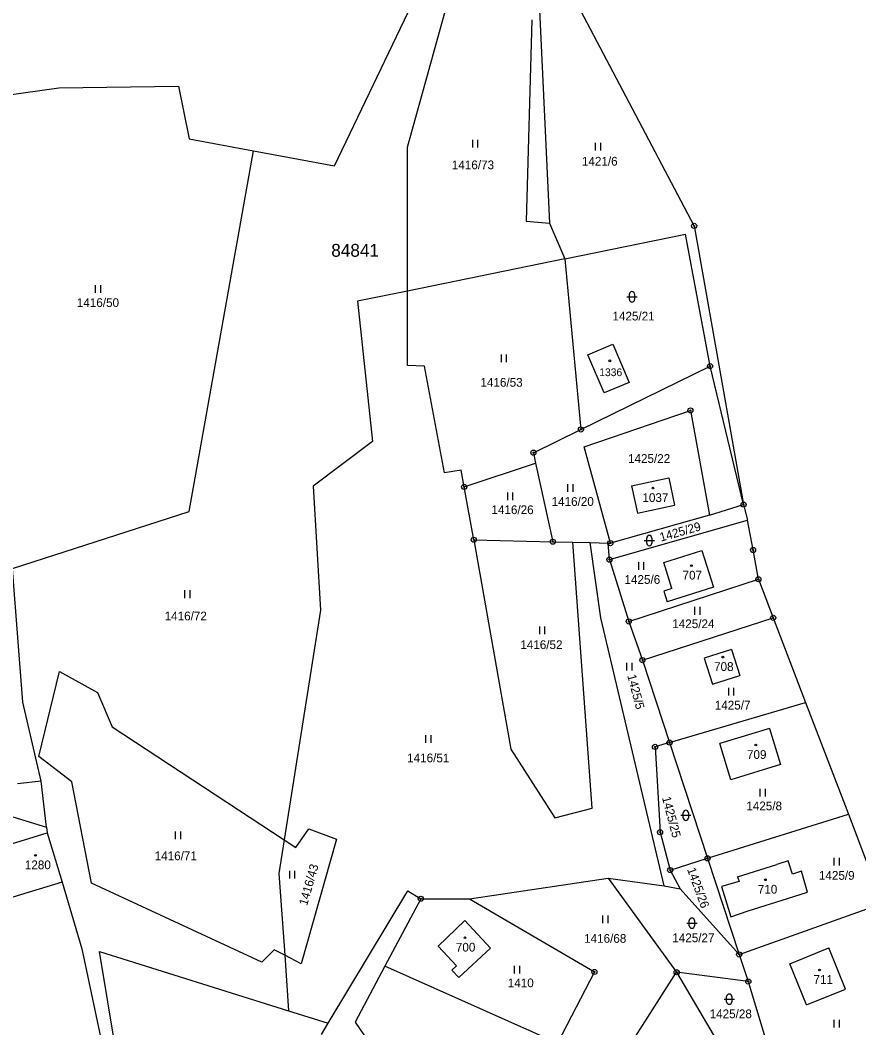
# Model space of a CAD drawing. Extents: x -439246 to -433691, y -1130252 to -1121148.
# Drawn here: x -437823.2 to -437659.9, y -1123042.8 to -1122846.8 of the extents above; entities that cross this region are included whole.
import ezdxf

# ---------------------------------------------------------------- set-up
doc = ezdxf.new("R2010")
doc.units = 0
for name, color, linetype in [('Vrstva 1', 7, 'Continuous'), ('Vrstva 18', 7, 'Continuous'), ('Vrstva 19', 7, 'Continuous'), ('Vrstva 24', 7, 'Continuous'), ('Vrstva 25', 7, 'Continuous'), ('Vrstva 3', 7, 'Continuous'), ('Vrstva 37', 7, 'Continuous'), ('Vrstva 53', 7, 'Continuous'), ('Vrstva 6', 7, 'Continuous')]:
    doc.layers.add(name, color=color, linetype=linetype)

msp = doc.modelspace()

# ---------------------------------------------------------------- linework, layer by layer
at = {"layer": 'Vrstva 1'}
for p, q in [((-437717.15, -1122893.27), (-437747.78, -1122899.53)), ((-437747.78, -1122899.53), (-437757.55, -1122901.52)), ((-437757.55, -1122901.52), (-437754.59, -1122928.77)), ((-437712.67, -1122911.91), (-437707.82, -1122909.85)), ((-437707.82, -1122909.85), (-437704.67, -1122917.28)), ((-437709.52, -1122919.31), (-437712.67, -1122911.91)), ((-437704.67, -1122917.28), (-437709.52, -1122919.31)), ((-437754.59, -1122928.77), (-437766.16, -1122937.49)), ((-437766.16, -1122937.49), (-437764.75, -1122961.59)), ((-437764.75, -1122961.59), (-437771.8, -1123006.29)), ((-437771.8, -1123006.29), (-437772.83, -1123012.8)), ((-437673.68, -1123010.33), (-437675.92, -1123011.05)), ((-437672.83, -1123012.94), (-437673.68, -1123010.33)), ((-437772.83, -1123012.8), (-437771.7, -1123028.73)), ((-437683.55, -1123013.46), (-437683.26, -1123014.37)), ((-437671.12, -1123012.39), (-437672.83, -1123012.94)), ((-437669.96, -1123016.44), (-437671.12, -1123012.39)), ((-437735.73, -1123017.74), (-437708.72, -1123013.74)), ((-437708.72, -1123013.74), (-437695.41, -1123032.02)), ((-437708.72, -1123013.74), (-437697.85, -1123015.2)), ((-437683.26, -1123014.37), (-437686.68, -1123015.38)), ((-437686.68, -1123015.38), (-437684.83, -1123021.23)), ((-437673.83, -1123017.68), (-437669.96, -1123016.44)), ((-437745.22, -1123017.73), (-437735.73, -1123017.74)), ((-437735.73, -1123017.74), (-437711.42, -1123031.97)), ((-437684.83, -1123021.23), (-437681.46, -1123020.09)), ((-437771.7, -1123028.73), (-437770.93, -1123039.54))]:
    msp.add_line(p, q, dxfattribs=at)
for points in [[(-437692.01, -1122886.84), (-437722.85, -1122828.25)], [(-437722.85, -1122828.25), (-437720.15, -1122886.29)], [(-437720.15, -1122886.29), (-437717.15, -1122893.27)], [(-437692.01, -1122886.84), (-437682.38, -1122941.06)], [(-437717.15, -1122893.27), (-437693.7, -1122888.48)], [(-437688.9, -1122914.13), (-437693.7, -1122888.48)], [(-437717.15, -1122893.27), (-437714.04, -1122926.44)], [(-437714.04, -1122926.44), (-437688.9, -1122914.13)], [(-437682.38, -1122941.06), (-437688.9, -1122914.13)], [(-437713.42, -1122929.83), (-437692.73, -1122922.74)], [(-437692.73, -1122922.74), (-437689.03, -1122943.09)], [(-437723.29, -1122930.96), (-437714.04, -1122926.44)], [(-437723.29, -1122930.96), (-437722.85, -1122932.97)], [(-437708.31, -1122948.56), (-437713.42, -1122929.83)], [(-437736.76, -1122937.61), (-437722.85, -1122932.97)], [(-437722.85, -1122932.97), (-437719.49, -1122948.28)], [(-437704.19, -1122937.43), (-437696.93, -1122935.88)], [(-437696.93, -1122935.88), (-437695.8, -1122941.16)], [(-437734.91, -1122947.89), (-437736.76, -1122937.61)], [(-437704.19, -1122937.43), (-437703.05, -1122942.73)], [(-437703.05, -1122942.73), (-437695.8, -1122941.16)], [(-437689.03, -1122943.09), (-437682.38, -1122941.06)], [(-437682.38, -1122941.06), (-437681.62, -1122944.11)], [(-437689.03, -1122943.09), (-437708.31, -1122948.56)], [(-437708.5, -1122951.77), (-437681.62, -1122944.11)], [(-437680.53, -1122949.89), (-437681.62, -1122944.11)], [(-437734.91, -1122947.89), (-437719.49, -1122948.28)], [(-437719.49, -1122948.28), (-437715.64, -1122948.37)], [(-437715.64, -1122948.37), (-437712.25, -1122948.46)], [(-437710.19, -1122963.11), (-437712.25, -1122948.46)], [(-437712.25, -1122948.46), (-437708.76, -1122948.55)], [(-437708.5, -1122951.77), (-437708.76, -1122948.55)], [(-437708.76, -1122948.55), (-437708.31, -1122948.56)], [(-437697.93, -1122952.34), (-437690.48, -1122949.98)], [(-437690.48, -1122949.98), (-437688.23, -1122957.09)], [(-437679.49, -1122955.58), (-437680.53, -1122949.89)], [(-437708.5, -1122951.77), (-437704.74, -1122963.79)], [(-437696.33, -1122957.4), (-437697.93, -1122952.34)], [(-437704.74, -1122963.79), (-437679.49, -1122955.58)], [(-437679.49, -1122955.58), (-437676.61, -1122963.09)], [(-437696.33, -1122957.4), (-437697.91, -1122957.9)], [(-437697.91, -1122957.9), (-437697.26, -1122959.95)], [(-437688.23, -1122957.09), (-437697.26, -1122959.95)], [(-437697.85, -1123015.2), (-437710.19, -1122963.11)], [(-437704.74, -1122963.79), (-437702.07, -1122971.31)], [(-437702.07, -1122971.31), (-437676.61, -1122963.09)], [(-437676.61, -1122963.09), (-437670.31, -1122979.54)], [(-437684.71, -1122969.22), (-437690.04, -1122970.92)], [(-437684.71, -1122969.22), (-437683.1, -1122974.28)], [(-437702.07, -1122971.31), (-437696.79, -1122987.35)], [(-437690.04, -1122970.92), (-437688.44, -1122975.97)], [(-437688.44, -1122975.97), (-437683.1, -1122974.28)], [(-437696.79, -1122987.35), (-437670.31, -1122979.54)], [(-437670.31, -1122979.54), (-437661.97, -1123001.3)], [(-437677.33, -1122984.61), (-437686.99, -1122987.56)], [(-437677.33, -1122984.61), (-437675.19, -1122991.64)], [(-437696.79, -1122987.35), (-437699.62, -1122988.19)], [(-437699.62, -1122988.19), (-437698.63, -1123004.8)], [(-437696.79, -1122987.35), (-437689.38, -1123009.87)], [(-437684.85, -1122994.59), (-437686.99, -1122987.56)], [(-437675.19, -1122991.64), (-437684.85, -1122994.59)], [(-437689.38, -1123009.87), (-437661.97, -1123001.3)], [(-437661.97, -1123001.3), (-437658.51, -1123010.34)], [(-437827.49, -1123007.82), (-437817.92, -1123004.94)], [(-437817.92, -1123004.94), (-437815.03, -1123014.52)], [(-437698.63, -1123004.8), (-437696.66, -1123012.15)], [(-437696.66, -1123012.15), (-437689.38, -1123009.87)], [(-437689.38, -1123009.87), (-437683.23, -1123028.57)], [(-437683.55, -1123013.46), (-437675.92, -1123011.05)], [(-437696.66, -1123012.15), (-437694.74, -1123015.79)], [(-437815.03, -1123014.52), (-437824.61, -1123017.4)], [(-437697.85, -1123015.2), (-437694.74, -1123015.79)], [(-437763.23, -1123041.95), (-437747.76, -1123016.21)], [(-437747.76, -1123016.21), (-437745.22, -1123017.73)], [(-437694.74, -1123015.79), (-437683.23, -1123028.57)], [(-437745.22, -1123017.73), (-437752.19, -1123030.85)], [(-437683.23, -1123028.57), (-437653.79, -1123018.09)], [(-437681.46, -1123020.09), (-437673.83, -1123017.68)], [(-437741.82, -1123026.98), (-437736.65, -1123021.97)], [(-437736.65, -1123021.97), (-437731.65, -1123027.36)], [(-437738.29, -1123030.79), (-437741.82, -1123026.98)], [(-437731.65, -1123027.36), (-437737.81, -1123033.07)], [(-437673.38, -1123030.38), (-437665.79, -1123027.29)], [(-437662.53, -1123035.3), (-437665.79, -1123027.29)], [(-437683.23, -1123028.57), (-437681.46, -1123033.83)], [(-437752.19, -1123030.85), (-437757.98, -1123041.77)], [(-437718.61, -1123045.84), (-437752.19, -1123030.85)], [(-437739.17, -1123031.61), (-437738.29, -1123030.79)], [(-437670.12, -1123038.39), (-437673.38, -1123030.38)], [(-437737.81, -1123033.07), (-437739.17, -1123031.61)], [(-437711.42, -1123031.97), (-437718.61, -1123045.84)], [(-437707.62, -1123051.16), (-437695.41, -1123032.02)], [(-437695.41, -1123032.02), (-437679.69, -1123058.77)], [(-437681.46, -1123033.83), (-437695.41, -1123032.02)], [(-437681.46, -1123033.83), (-437674.72, -1123056.23)], [(-437670.12, -1123038.39), (-437662.53, -1123035.3)], [(-437764.53, -1123044.11), (-437763.23, -1123041.95)], [(-437757.98, -1123041.77), (-437749.09, -1123054.71)]]:
    msp.add_lwpolyline(points, dxfattribs=at)
at = {"layer": 'Vrstva 24'}
for centre, radius in [((-437692.01, -1122886.84), 0.5), ((-437692.01, -1122886.84), 0.1), ((-437688.9, -1122914.13), 0.5), ((-437688.9, -1122914.13), 0.1), ((-437692.73, -1122922.74), 0.5), ((-437692.73, -1122922.74), 0.1), ((-437714.04, -1122926.44), 0.5), ((-437714.04, -1122926.44), 0.1), ((-437723.29, -1122930.96), 0.5), ((-437723.29, -1122930.96), 0.1), ((-437736.76, -1122937.61), 0.5), ((-437736.76, -1122937.61), 0.1), ((-437682.38, -1122941.06), 0.5), ((-437682.38, -1122941.06), 0.1), ((-437734.91, -1122947.89), 0.5), ((-437734.91, -1122947.89), 0.1), ((-437719.49, -1122948.28), 0.5), ((-437719.49, -1122948.28), 0.1), ((-437708.31, -1122948.56), 0.5), ((-437708.31, -1122948.56), 0.1), ((-437680.53, -1122949.89), 0.5), ((-437680.53, -1122949.89), 0.1), ((-437708.5, -1122951.77), 0.5), ((-437708.5, -1122951.77), 0.1), ((-437679.49, -1122955.58), 0.5), ((-437679.49, -1122955.58), 0.1), ((-437676.61, -1122963.09), 0.5), ((-437704.74, -1122963.79), 0.5), ((-437704.74, -1122963.79), 0.1), ((-437676.61, -1122963.09), 0.1), ((-437702.07, -1122971.31), 0.5), ((-437702.07, -1122971.31), 0.1), ((-437699.62, -1122988.19), 0.5), ((-437699.62, -1122988.19), 0.1), ((-437696.79, -1122987.35), 0.5), ((-437696.79, -1122987.35), 0.1), ((-437698.63, -1123004.8), 0.5), ((-437698.63, -1123004.8), 0.1), ((-437689.38, -1123009.87), 0.5), ((-437689.38, -1123009.87), 0.1), ((-437696.66, -1123012.15), 0.5), ((-437696.66, -1123012.15), 0.1), ((-437745.22, -1123017.73), 0.5), ((-437745.22, -1123017.73), 0.1), ((-437683.23, -1123028.57), 0.5), ((-437683.23, -1123028.57), 0.1), ((-437711.42, -1123031.97), 0.5), ((-437711.42, -1123031.97), 0.1), ((-437695.41, -1123032.02), 0.5), ((-437695.41, -1123032.02), 0.1), ((-437681.46, -1123033.83), 0.5), ((-437681.46, -1123033.83), 0.1)]:
    msp.add_circle(centre, radius, dxfattribs=at)
at = {"layer": 'Vrstva 25'}
for p, q in [((-437735.1, -1122871.61), (-437735.1, -1122870.11)), ((-437734.1, -1122871.61), (-437734.1, -1122870.11)), ((-437711.18, -1122872.21), (-437711.18, -1122870.71)), ((-437710.18, -1122872.21), (-437710.18, -1122870.71)), ((-437808.5, -1122899.86), (-437808.5, -1122898.36)), ((-437807.5, -1122899.86), (-437807.5, -1122898.36)), ((-437705.1, -1122900.64), (-437703.1, -1122900.64)), ((-437704.6, -1122901.14), (-437704.6, -1122900.14)), ((-437703.6, -1122900.14), (-437703.6, -1122901.14)), ((-437729.52, -1122913.37), (-437729.52, -1122911.87)), ((-437728.52, -1122913.37), (-437728.52, -1122911.87)), ((-437716.56, -1122938.61), (-437716.56, -1122937.11)), ((-437715.56, -1122938.61), (-437715.56, -1122937.11)), ((-437728.28, -1122940.21), (-437728.28, -1122938.71)), ((-437727.28, -1122940.21), (-437727.28, -1122938.71)), ((-437701.74, -1122948.06), (-437699.74, -1122948.06)), ((-437701.24, -1122948.56), (-437701.24, -1122947.56)), ((-437700.24, -1122947.56), (-437700.24, -1122948.56)), ((-437702.8, -1122953.78), (-437702.8, -1122952.28)), ((-437701.8, -1122953.78), (-437701.8, -1122952.28)), ((-437791.13, -1122959.23), (-437791.13, -1122957.73)), ((-437790.13, -1122959.23), (-437790.13, -1122957.73)), ((-437691.86, -1122962.48), (-437691.86, -1122960.98)), ((-437690.86, -1122962.48), (-437690.86, -1122960.98)), ((-437722.06, -1122966.28), (-437722.06, -1122964.78)), ((-437721.06, -1122966.28), (-437721.06, -1122964.78)), ((-437705.09, -1122973.33), (-437705.09, -1122971.83)), ((-437704.09, -1122973.33), (-437704.09, -1122971.83)), ((-437685.26, -1122978.22), (-437685.26, -1122976.72)), ((-437684.26, -1122978.22), (-437684.26, -1122976.72)), ((-437744.21, -1122987.38), (-437744.21, -1122985.88)), ((-437743.21, -1122987.38), (-437743.21, -1122985.88)), ((-437679.13, -1122997.83), (-437679.13, -1122996.33)), ((-437678.13, -1122997.83), (-437678.13, -1122996.33)), ((-437694.62, -1123001.5), (-437692.62, -1123001.5)), ((-437694.12, -1123002), (-437694.12, -1123001)), ((-437693.12, -1123001), (-437693.12, -1123002)), ((-437792.94, -1123006.15), (-437792.94, -1123004.65)), ((-437791.94, -1123006.15), (-437791.94, -1123004.65)), ((-437664.74, -1123011.26), (-437664.74, -1123009.76)), ((-437663.74, -1123011.26), (-437663.74, -1123009.76)), ((-437770.73, -1123013.77), (-437770.73, -1123012.27)), ((-437769.73, -1123013.77), (-437769.73, -1123012.27)), ((-437709.75, -1123022.5), (-437709.75, -1123021)), ((-437708.75, -1123022.5), (-437708.75, -1123021)), ((-437693.44, -1123022.48), (-437691.44, -1123022.48)), ((-437692.94, -1123022.98), (-437692.94, -1123021.98)), ((-437691.94, -1123021.98), (-437691.94, -1123022.98)), ((-437726.95, -1123032.25), (-437726.95, -1123030.75)), ((-437725.95, -1123032.25), (-437725.95, -1123030.75)), ((-437685.68, -1123037.77), (-437685.68, -1123036.77)), ((-437684.68, -1123036.77), (-437684.68, -1123037.77)), ((-437686.18, -1123037.27), (-437684.18, -1123037.27)), ((-437664.72, -1123042.81), (-437664.72, -1123041.31)), ((-437663.72, -1123042.81), (-437663.72, -1123041.31))]:
    msp.add_line(p, q, dxfattribs=at)
for centre in [(-437708.43, -1122913.09), (-437700.01, -1122937.85), (-437692.54, -1122952.94), (-437686.4, -1122970.72), (-437680.01, -1122987.83), (-437820.22, -1123009.29), (-437678.14, -1123014.04), (-437736.61, -1123025.31), (-437667.59, -1123031.59)]:
    msp.add_circle(centre, 0.175, dxfattribs=at)
for centre, start, end in [((-437704.1, -1122900.14), 0, 180), ((-437704.1, -1122901.14), 180, 0), ((-437700.74, -1122947.56), 0, 180), ((-437700.74, -1122948.56), 180, 0), ((-437693.62, -1123001), 0, 180), ((-437693.62, -1123002), 180, 0), ((-437692.44, -1123021.98), 0, 180), ((-437692.44, -1123022.98), 180, 0), ((-437685.18, -1123036.77), 0, 180), ((-437685.18, -1123037.77), 180, 0)]:
    msp.add_arc(centre, 0.5, start, end, dxfattribs=at)
at = {"layer": 'Vrstva 3'}
for points in [[(-437712.67, -1122911.91), (-437707.82, -1122909.85)], [(-437707.82, -1122909.85), (-437704.67, -1122917.28)], [(-437709.52, -1122919.31), (-437712.67, -1122911.91)], [(-437704.67, -1122917.28), (-437709.52, -1122919.31)], [(-437704.19, -1122937.43), (-437696.93, -1122935.88)], [(-437696.93, -1122935.88), (-437695.8, -1122941.16)], [(-437704.19, -1122937.43), (-437703.05, -1122942.73)], [(-437703.05, -1122942.73), (-437695.8, -1122941.16)], [(-437697.93, -1122952.34), (-437690.48, -1122949.98)], [(-437690.48, -1122949.98), (-437688.23, -1122957.09)], [(-437696.33, -1122957.4), (-437697.93, -1122952.34)], [(-437696.33, -1122957.4), (-437697.91, -1122957.9)], [(-437697.91, -1122957.9), (-437697.26, -1122959.95)], [(-437688.23, -1122957.09), (-437697.26, -1122959.95)], [(-437684.71, -1122969.22), (-437690.04, -1122970.92)], [(-437684.71, -1122969.22), (-437683.1, -1122974.28)], [(-437690.04, -1122970.92), (-437688.44, -1122975.97)], [(-437688.44, -1122975.97), (-437683.1, -1122974.28)], [(-437677.33, -1122984.61), (-437686.99, -1122987.56)], [(-437677.33, -1122984.61), (-437675.19, -1122991.64)], [(-437684.85, -1122994.59), (-437686.99, -1122987.56)], [(-437675.19, -1122991.64), (-437684.85, -1122994.59)], [(-437827.49, -1123007.82), (-437817.92, -1123004.94)], [(-437817.92, -1123004.94), (-437815.03, -1123014.52)], [(-437683.55, -1123013.46), (-437675.92, -1123011.05)], [(-437673.68, -1123010.33), (-437675.92, -1123011.05)], [(-437672.83, -1123012.94), (-437673.68, -1123010.33)], [(-437683.55, -1123013.46), (-437683.26, -1123014.37)], [(-437671.12, -1123012.39), (-437672.83, -1123012.94)], [(-437669.96, -1123016.44), (-437671.12, -1123012.39)], [(-437815.03, -1123014.52), (-437824.61, -1123017.4)], [(-437683.26, -1123014.37), (-437686.68, -1123015.38)], [(-437686.68, -1123015.38), (-437684.83, -1123021.23)], [(-437673.83, -1123017.68), (-437669.96, -1123016.44)], [(-437681.46, -1123020.09), (-437673.83, -1123017.68)], [(-437684.83, -1123021.23), (-437681.46, -1123020.09)], [(-437741.82, -1123026.98), (-437736.65, -1123021.97)], [(-437736.65, -1123021.97), (-437731.65, -1123027.36)], [(-437738.29, -1123030.79), (-437741.82, -1123026.98)], [(-437731.65, -1123027.36), (-437737.81, -1123033.07)], [(-437673.38, -1123030.38), (-437665.79, -1123027.29)], [(-437662.53, -1123035.3), (-437665.79, -1123027.29)], [(-437739.17, -1123031.61), (-437738.29, -1123030.79)], [(-437670.12, -1123038.39), (-437673.38, -1123030.38)], [(-437737.81, -1123033.07), (-437739.17, -1123031.61)], [(-437670.12, -1123038.39), (-437662.53, -1123035.3)]]:
    msp.add_lwpolyline(points, dxfattribs=at)
at = {"layer": 'Vrstva 37'}
for centre in [(-437708.43, -1122913.09), (-437700.01, -1122937.85), (-437692.54, -1122952.94), (-437686.4, -1122970.72), (-437680.01, -1122987.83), (-437820.22, -1123009.29), (-437678.14, -1123014.04), (-437736.61, -1123025.31), (-437667.59, -1123031.59)]:
    msp.add_circle(centre, 0.175, dxfattribs=at)
at = {"layer": 'Vrstva 6'}
for p, q in [((-437747.78, -1122899.53), (-437747.79, -1122871.53)), ((-437747.77, -1122914.03), (-437747.78, -1122899.53)), ((-437805.26, -1122984.29), (-437771.8, -1123006.29)), ((-437771.8, -1123006.29), (-437769.53, -1123007.78)), ((-437807.75, -1123028.02), (-437770.93, -1123039.54)), ((-437771.7, -1123028.73), (-437773.76, -1123027.66)), ((-437768.5, -1123030.38), (-437771.7, -1123028.73)), ((-437770.93, -1123039.54), (-437763.23, -1123041.95))]:
    msp.add_line(p, q, dxfattribs=at)
for points in [[(-437747.79, -1122871.53), (-437737.69, -1122835.03)], [(-437762.03, -1122875.19), (-437746.9, -1122843.64)], [(-437723.57, -1122846.76), (-437724.68, -1122885.9)], [(-437833.33, -1122862.44), (-437815.66, -1122859.96)], [(-437815.66, -1122859.96), (-437792.38, -1122859.66)], [(-437792.38, -1122859.66), (-437790.32, -1122869.88)], [(-437790.32, -1122869.88), (-437777.76, -1122872.24)], [(-437790.32, -1122942.42), (-437777.76, -1122872.24)], [(-437777.76, -1122872.24), (-437762.03, -1122875.19)], [(-437724.68, -1122885.9), (-437720.15, -1122886.29)], [(-437744.46, -1122914.15), (-437747.77, -1122914.03)], [(-437740.61, -1122934.87), (-437744.46, -1122914.15)], [(-437737.34, -1122934.37), (-437740.61, -1122934.87)], [(-437736.76, -1122937.61), (-437737.34, -1122934.37)], [(-437824.7, -1122953.52), (-437790.32, -1122942.42)], [(-437734.91, -1122947.89), (-437727.68, -1122988.65)], [(-437711.87, -1123000.11), (-437715.64, -1122948.37)], [(-437822.66, -1122979.49), (-437824.7, -1122953.52)], [(-437819.58, -1122990.07), (-437815.55, -1122973.5)], [(-437815.55, -1122973.5), (-437808.14, -1122977.61)], [(-437808.14, -1122977.61), (-437805.26, -1122984.29)], [(-437819.1, -1122994.87), (-437822.66, -1122979.49)], [(-437813.13, -1122995), (-437819.58, -1122990.07)], [(-437727.68, -1122988.65), (-437719.14, -1123001.99)], [(-437819.1, -1122994.87), (-437823.73, -1122995.4)], [(-437818.05, -1123003.8), (-437819.1, -1122994.87)], [(-437809.33, -1123014.7), (-437813.13, -1122995)], [(-437827.24, -1123001.03), (-437818.05, -1123003.8)], [(-437719.14, -1123001.99), (-437711.87, -1123000.11)], [(-437818.05, -1123003.8), (-437817.92, -1123004.94)], [(-437769.53, -1123007.78), (-437766.99, -1123004.15)], [(-437766.99, -1123004.15), (-437761.61, -1123006.15)], [(-437761.61, -1123006.15), (-437768.5, -1123030.38)], [(-437815.03, -1123014.52), (-437811.16, -1123027.46)], [(-437776.16, -1123030.1), (-437809.33, -1123014.7)], [(-437811.16, -1123027.46), (-437806.82, -1123047.96)], [(-437802.81, -1123057.78), (-437807.75, -1123028.02)], [(-437773.76, -1123027.66), (-437776.16, -1123030.1)]]:
    msp.add_lwpolyline(points, dxfattribs=at)

# ---------------------------------------------------------------- texts
at = {"layer": 'Vrstva 18'}
for s, p in [('1416/73', (-437739.17, -1122875.83)), ('1421/6', (-437713.85, -1122875.12)), ('1416/50', (-437812.16, -1122902.62)), ('1425/21', (-437707.9, -1122905.24)), ('1416/53', (-437733.6, -1122918.13)), ('1425/22', (-437704.88, -1122932.95)), ('1416/26', (-437731.46, -1122942.91)), ('1416/20', (-437719.75, -1122941.31)), ('1425/6', (-437705.56, -1122956.48)), ('1416/72', (-437795.07, -1122963.58)), ('1425/24', (-437696.26, -1122965.09)), ('1416/52', (-437725.84, -1122969.16)), ('1425/7', (-437687.99, -1122980.92)), ('1416/51', (-437747.87, -1122991.19)), ('1425/8', (-437681.85, -1123000.53)), ('1416/71', (-437797.01, -1123010.23)), ('1425/9', (-437667.72, -1123014.04)), ('1416/68', (-437713.42, -1123026.3)), ('1425/27', (-437696.26, -1123026.18)), ('1410', (-437728.28, -1123034.95)), ('1425/28', (-437688.99, -1123040.97))]:
    msp.add_text(s, height=1.7, dxfattribs=at).set_placement(p)
for s, rotation, p in [('1425/29', 15.8295, (-437698.45, -1122948.27)), ('1425/5', 284.6699, (-437705.03, -1122974.31)), ('1425/25', 284.6699, (-437698.27, -1122998.06)), ('1416/43', 74.1264, (-437767.34, -1123019.18)), ('1425/26', 290.0144, (-437693.4, -1123012.02))]:
    msp.add_text(s, height=1.7, rotation=rotation, dxfattribs=at).set_placement(p)
at = {"layer": 'Vrstva 19'}
for s, height, p in [('1336', 1.5, (-437710.47, -1122916.07)), ('1037', 1.7, (-437702.07, -1122940.55)), ('707', 1.7, (-437694.26, -1122955.64)), ('708', 1.7, (-437688.12, -1122973.42)), ('709', 1.7, (-437681.72, -1122990.53)), ('1280', 1.7, (-437822.28, -1123011.99)), ('710', 1.7, (-437679.61, -1123016.74)), ('700', 1.7, (-437738.38, -1123028.01)), ('711', 1.7, (-437668.78, -1123034.29))]:
    msp.add_text(s, height=height, dxfattribs=at).set_placement(p)
at = {"layer": 'Vrstva 53'}
msp.add_text('84841', height=2.5, dxfattribs=at).set_placement((-437762.64, -1122892.85))

doc.saveas('drawing.dxf')
